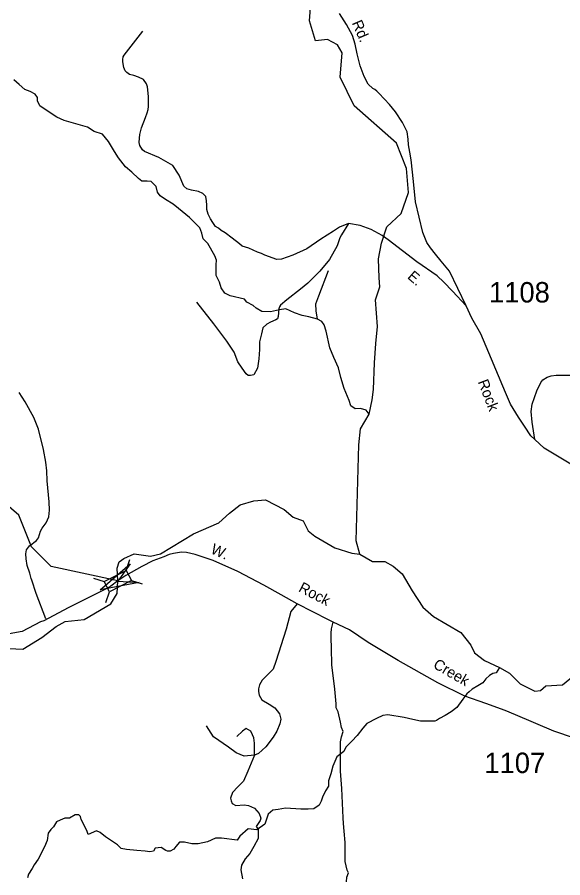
# Model space of a CAD drawing. Extents: x 884530 to 1028605, y 526725 to 653634.
# Drawn here: x 949435 to 952771, y 544735 to 549998 of the extents above; entities that cross this region are included whole.
import ezdxf

# ---------------------------------------------------------------- set-up
doc = ezdxf.new("R2010")
doc.units = 0
for name, color, linetype in [('Exist Hydrographic Creek Single Shore', 7, 'Continuous'), ('Exist Hydrographic Misc Water Feature', 7, 'Continuous'), ('Exist Road Non-System Type 51', 7, 'Continuous'), ('Exist Road Non-System Type 51 Label', 7, 'Continuous'), ('Exist Road Secondary Structure Standard Bridge Attributed CELL', 7, 'Continuous'), ('Exist Road Secondary Structure Standard Bridge CELL', 7, 'Continuous'), ('Exist Road Secondary Type 51 Attributed', 7, 'Continuous'), ('Exist Road Secondary Type 51 Label', 7, 'Continuous'), ('Exist Road Secondary Type 51 Number Label', 7, 'Continuous')]:
    doc.layers.add(name, color=color, linetype=linetype)

msp = doc.modelspace()

# ---------------------------------------------------------------- linework, layer by layer
at = {"layer": 'Exist Hydrographic Creek Single Shore'}
for points in [[(951605.2, 547658.1), (951613.5, 547720.4), (951620.3, 547883.2), (951627.8, 548002.9), (951636.9, 548106), (951624.8, 548269.6), (951652.1, 548348.4), (951647.5, 548402.9), (951644.5, 548519.6), (951661.2, 548616.6), (951694.5, 548715.1), (951782.2, 548796.7), (951826.8, 548926.4), (951814.6, 549072.4), (951753.8, 549226.5), (951494.7, 549455.5), (951409.2, 549630), (951421.4, 549780), (951393, 549828.7), (951332.2, 549861.2), (951259.2, 549853), (951222.8, 549974.7), (951230.9, 550084.2)], [(951270.5, 548151.4), (951217.5, 548165.1), (951176.6, 548172.6), (951129.7, 548189.3), (951076.7, 548215.1), (951038.8, 548207.5), (950984.3, 548195.4), (950929.8, 548198.4), (950896.5, 548218.1), (950876.8, 548234.8), (950838.9, 548256), (950825.3, 548272.6), (950736.7, 548293.1), (950704.9, 548309.8), (950682.2, 548343.1), (950671.6, 548376.4), (950650.4, 548417.3), (950650.4, 548450.7), (950650.4, 548484), (950653.4, 548512.8), (950642.8, 548538.5), (950600.4, 548612.8), (950571.7, 548643.1), (950562.6, 548676.4), (950550.5, 548709.8), (950487.6, 548772.6), (950421, 548828.7), (950387.7, 548854.5), (950342.2, 548883.2), (950308.9, 548904.4), (950292.3, 548928.7), (950284.7, 548962), (950254.4, 548992.3), (950230.2, 548995.4), (950196.9, 548995.4), (950175.7, 549012), (950134.8, 549049.9), (950096.9, 549083.2), (950054.5, 549137.8), (950030.3, 549175.7), (949992.5, 549237.8), (949955.4, 549282.5), (949905.4, 549299.1), (949864.5, 549324.9), (949793.3, 549346.1), (949722.2, 549365.8), (949676.7, 549387), (949610.9, 549428.7), (949573, 549456), (949559.4, 549486.3), (949559.4, 549506), (949544.2, 549527.2), (949513.9, 549543.8), (949480.6, 549556), (949447.3, 549586.3), (949414, 549615)], [(951270.5, 548151.4), (951262.9, 548201.4), (951259.9, 548245.4), (951279.6, 548293.8), (951338.6, 548448.4)], [(951587.7, 547570.4), (951568, 547594.6), (951534.7, 547605.2), (951501.4, 547603.7), (951474.1, 547620.4), (951463.5, 547653.7), (951434.8, 547727.9), (951413.6, 547794.6), (951400, 547853.7), (951371.2, 547915.8), (951347, 547974.9), (951324.2, 548077.9), (951312.1, 548115.8), (951297, 548137), (951270.5, 548151.4)], [(951528.8, 546713.5), (951506.8, 546795.5), (951524.1, 547382.5), (951533.2, 547479.5), (951587.7, 547570.4), (951605.2, 547658.1)], [(950049.2, 546550.4), (950046.7, 546627.4), (950058.7, 546667.5), (950086.1, 546687.8), (950150.7, 546715.5), (950248.8, 546701.5), (950310.8, 546715.5), (950512.8, 546838.6), (950666.8, 546904.6), (950732.8, 546964.7), (950798.8, 547014.7), (950880.8, 547040.7), (950952.8, 547046.7), (951066.8, 546987.7), (951122.8, 546939.6), (951182.8, 546917.6), (951212.8, 546857.6), (951254.8, 546823.6), (951376.8, 546753.5), (951480.8, 546719.5), (951528.8, 546713.5)], [(951528.8, 546713.5), (951606.8, 546669.5), (951682.8, 546669.5), (951732.8, 546641.4), (951788.8, 546593.4), (951848.8, 546489.3), (951914.8, 546389.3), (951980.8, 546333.2), (952146.5, 546234), (952208.6, 546158.3), (952231.3, 546109.8), (952291.8, 546062.8), (952384.2, 546021.9), (952445.8, 545987.3), (952509.5, 545920.5), (952600.7, 545876.5), (952634.1, 545879.5), (952667.4, 545908.3), (952769.3, 545914.1), (952835.3, 545969.5)], [(948007.1, 545686.1), (948382.7, 545888.9), (948502.7, 545925), (948596.7, 545925), (948656.7, 545880.9), (948728.7, 545858.9), (948778.7, 545876.9), (948866.7, 545898.9), (948910.7, 545920.9), (948944.7, 545937), (949036.7, 545931), (949184.7, 546051), (949210.7, 546105.1), (949228.7, 546133.1), (949342.7, 546139.1), (949468.7, 546133.1), (949584.7, 546205.1), (949672.7, 546271.2), (949728.7, 546303.2), (949844.7, 546315.2), (950006.7, 546409.3), (950046.7, 546473.3), (950049.2, 546550.4)], [(952384.2, 546021.9), (952363, 545988.6), (952343.3, 545984), (952322.1, 545971.9), (952300.9, 545950.7), (952281.2, 545926.5), (952251, 545909.8), (952217.6, 545888.6), (952198, 545871.9), (952184.3, 545859.8), (952160.1, 545826.5), (952122.2, 545776.5), (952088.9, 545750.7), (952051.1, 545726.5), (952017.8, 545709.8), (951998.1, 545696.2), (951989, 545693.1), (951901.2, 545693.1), (951854.2, 545703.7), (951801.2, 545715.8), (951701.3, 545732.5), (951671, 545726.5), (951631.6, 545709.8), (951571.8, 545678.7), (951547.6, 545649.9), (951514.3, 545604.5), (951481, 545571.2), (951443.1, 545533.3), (951431, 545507.5), (951388.6, 545474.2), (951364.4, 545416.6), (951352.3, 545371.2), (951338.6, 545328.7), (951338.6, 545295.4), (951318.9, 545266.6), (951302.3, 545228.7), (951293.2, 545204.5), (951281.1, 545178.7), (951247.8, 545157.5), (951214.5, 545154.5), (951169, 545154.5), (951075.9, 545159.8), (951030.5, 545152.2), (950997.2, 545147.7), (950968.4, 545123.4), (950948.8, 545062), (950899.2, 545027.9), (950847.5, 545034.1), (950795.9, 544988.6), (950779.3, 544965.8), (950684.2, 544978.2)], [(950684.2, 544978.2), (950647, 544978.2), (950597.4, 544955.5), (950541.6, 544943.1), (950502.3, 544943.1), (950456.9, 544953.4), (950427.9, 544953.4), (950405.2, 544926.5), (950392.8, 544910), (950370.1, 544897.6), (950353.5, 544897.6), (950343.2, 544901.7), (950314.2, 544920.3), (950279.1, 544916.2), (950268.8, 544897.6), (950246, 544893.4), (950217.1, 544897.6), (950165.4, 544901.7), (950103.4, 544907.9), (950070.3, 544914.1), (950047.6, 544936.9), (949975.3, 544985.5), (949942.2, 545012.4), (949919.4, 545022.7), (949867.8, 545000), (949861.6, 545018.6), (949851.2, 545045.5), (949826.4, 545091), (949822.3, 545109.6), (949812, 545119.9), (949789.2, 545119.9), (949754.1, 545099.3), (949725.1, 545099.3), (949698.3, 545086.8), (949675.5, 545076.5), (949656.9, 545047.5), (949640.4, 545031), (949623.9, 545008.2), (949617.7, 544962.7), (949601.1, 544923.4), (949561.9, 544849), (949539.1, 544813.8), (949526.7, 544791.1), (949504, 544758), (949497.8, 544735.2)]]:
    msp.add_lwpolyline(points, dxfattribs=at)
at = {"layer": 'Exist Hydrographic Misc Water Feature'}
msp.add_lwpolyline([(950049.2, 546550.4), (949642.3, 546637.7), (949521.7, 546758.3), (949445.3, 546953.4), (949307.4, 547067.8), (949069.8, 547184.2), (948964.5, 547271.6), (948848.3, 547283.8), (948603.5, 547200.1), (948396.3, 547240.4), (947939.1, 547272.6), (946800.8, 547856.7)], dxfattribs=at)
at = {"layer": 'Exist Road Non-System Type 51'}
for points in [[(952180.5, 548231.7), (952077.6, 548445.4), (952027, 548505.4), (951992.5, 548548.1), (951961, 548586.3), (951939.8, 548619.6), (951914, 548681.7), (951870.2, 548869.5), (951858.3, 548992.8), (951843.7, 549125.4), (951834.6, 549172.9), (951827.1, 549217.6), (951825.6, 549251.1), (951818.7, 549296.3), (951791.2, 549354.4), (951747.8, 549418.7), (951712.1, 549463.2), (951681.3, 549497), (951646.1, 549532.5), (951633.3, 549544.9), (951620.8, 549555.8), (951610.2, 549562.4), (951581.1, 549587.8), (951555.5, 549636), (951532.4, 549700.1), (951513.3, 549773.4), (951501.4, 549831.9), (951484.5, 549885.6), (951448.1, 549952.5), (951406.3, 550020.5)], [(951461.3, 548736.3), (951404.9, 548713.7), (951368.2, 548689.2), (951291.7, 548640.2), (951206, 548582.1), (951120.2, 548542.4), (951049.9, 548517.9), (951021.4, 548515.8), (950948.9, 548542.4), (950928.2, 548552), (950903, 548560.7), (950851, 548585.2), (950811.2, 548597.4), (950792.9, 548612.7), (950750, 548646.4), (950706.2, 548678.5), (950681.2, 548693.5), (950665.1, 548706.6), (950648, 548717.7), (950630.9, 548741.7), (950616.9, 548764.9), (950602.9, 548794), (950594, 548820.8), (950594, 548848.3), (950593.1, 548875), (950589, 548900.9), (950569.8, 548920.1), (950543.8, 548931), (950500.2, 548939.2), (950472.8, 548948.8), (950453.6, 548965.2), (950425.7, 549031.9), (950386, 549090.1), (950343.1, 549114.6), (950300.2, 549140.1), (950213.7, 549176.5), (950201.3, 549186), (950184.7, 549212.7), (950181.1, 549232.3), (950182.3, 549258.9), (950185.2, 549279.7), (950195.4, 549321.8), (950218.5, 549385.3), (950228.5, 549412.2), (950234.5, 549432.8), (950237.1, 549451.1), (950237.5, 549470.1), (950237.5, 549512.3), (950230.9, 549571.6), (950225, 549590.5), (950207.2, 549616.1), (950175.8, 549630.9), (950147.3, 549640.8), (950120.6, 549648.1), (950105.1, 549659.4), (950095.7, 549670.6), (950086.2, 549690.8), (950080.2, 549725.3), (950080.2, 549739.5), (950083.3, 549754.3), (950089.1, 549766.1), (950202.5, 549912.1)], [(951461.3, 548736.3), (951417.6, 548665.8), (951406.6, 548648), (951391.5, 548600.2), (951343.8, 548515.4), (951284.9, 548444.2), (951212.1, 548371), (951166.1, 548334.3), (951083.5, 548270.1), (951045.3, 548236.6), (951038.8, 548226.9), (951033.6, 548214.4), (951029.9, 548168.1), (951026.5, 548153), (951016.9, 548146.1), (950982.6, 548132.3), (950961.1, 548120.1), (950936.7, 548098.7), (950927.5, 548061.9), (950915.3, 548013), (950915.7, 547965.7), (950912.2, 547909), (950903, 547850.8), (950881.6, 547811), (950861, 547805.9), (950846, 547805.8), (950834.6, 547816.8), (950811.2, 547850.8), (950784.2, 547890), (950762.2, 547948.7), (950716.4, 548016), (950636.8, 548123.1), (950532.8, 548254.7)], [(951702, 548636.3), (951665.7, 548662), (951599.1, 548698.4), (951532.4, 548724.1), (951461.3, 548736.3)], [(952600, 547415.1), (952582.6, 547520.4), (952576.5, 547587), (952582.6, 547631), (952612.9, 547712.8), (952637.1, 547762.8), (952649.2, 547779.5), (952674.9, 547796.1), (952699.2, 547803.7), (952729.5, 547808.2), (952915.7, 547808.2)], [(949610.4, 546317.8), (949550.5, 546473.3), (949523.9, 546555), (949520.5, 546565.1), (949511.2, 546598), (949496.2, 546643.8), (949489.4, 546685), (949487.7, 546715.9), (949490.6, 546740.3), (949509.4, 546764.6), (949553.3, 546797.4), (949565.5, 546813.4), (949576.4, 546853.7), (949587.9, 546872.1), (949611.5, 546905.1), (949627.3, 546941.7), (949632.9, 546982.9), (949629.8, 547033.4), (949617.9, 547162.4), (949614.9, 547223.6), (949608.7, 547275.6), (949595.5, 547354.8), (949565.5, 547478.4), (949536.5, 547549.6), (949484, 547645.1), (949446.8, 547701.7)], [(951147.2, 546410.7), (951108, 546363.1), (951079, 546255.5), (951017, 546057), (951000.5, 546011.5), (950961.2, 545972.2), (950932.3, 545943.2), (950915.7, 545914.2), (950909.5, 545891.5), (950909.5, 545874.9), (950913.7, 545852.2), (950930.2, 545823.2), (950975.7, 545796.3), (951010.8, 545773.6), (951037.7, 545738.4), (951046, 545705.3), (951039.8, 545676.4), (951023.2, 545630.9), (951000.5, 545595.7), (950955, 545536.7), (950909.5, 545495.4), (950884.7, 545485)], [(951420.4, 545281.8), (951410.5, 545387.1), (951410.5, 545524.9), (951410.5, 545565.8), (951416.6, 545596.2), (951427.2, 545629.5), (951418.1, 545653.7), (951410.5, 545687.1), (951396.9, 545749.2), (951384.8, 545774.9), (951384.8, 545799.2), (951377.2, 545888.6), (951358.3, 546036.3), (951356.8, 546139.3), (951353.8, 546201.4), (951353.8, 546230.2), (951356.8, 546257.5), (951365.9, 546298.4)], [(950884.7, 545485), (950822.7, 545478.8), (950773.1, 545499.5), (950727.6, 545534.7), (950634.6, 545596.7), (950591.2, 545665)], [(950884.7, 545485), (950884.7, 545557.4), (950880.6, 545590.5), (950874.4, 545609.1), (950864.1, 545631.9), (950835.1, 545648.4), (950812.4, 545631.9), (950777.3, 545598.8)], [(950884.7, 545485), (950845.5, 545387.8), (950818.6, 545325.8), (950783.5, 545290.6), (950750.4, 545257.5), (950738, 545222.3), (950742.1, 545205.8), (950748.3, 545189.2), (950771.1, 545176.8), (950822.7, 545181), (950849.6, 545176.8), (950884.7, 545160.3), (950913.7, 545127.2), (950924, 545099.3), (950919.9, 545084.8), (950895.1, 545049.6)], [(951447.6, 544710.6), (951450.7, 544739.3), (951459.8, 544765.1), (951452.2, 544781.8), (951439.3, 544834), (951439.3, 544891.6), (951439.3, 544950.7), (951434.8, 545020.4), (951430.2, 545067.4), (951428.7, 545100.7), (951420.4, 545281.8)], [(950895.1, 545049.6), (950907.5, 545033.1), (950907.5, 545010.3), (950907.5, 544975.1), (950880.6, 544925.5), (950857.9, 544884.1), (950828.9, 544851), (950806.2, 544811.7), (950802.1, 544782.8), (950812.4, 544729)]]:
    msp.add_lwpolyline(points, dxfattribs=at)
at = {"layer": 'Exist Road Secondary Structure Standard Bridge Attributed CELL'}
msp.add_lwpolyline([(950180.6, 546541.2), (949941, 546496.3), (950126.1, 546655), (950050.9, 546549)], close=True, dxfattribs=at)
at = {"layer": 'Exist Road Secondary Structure Standard Bridge CELL'}
for p, q in [((950101.2, 546614.8), (950122.6, 546680.4)), ((949900.8, 546567.8), (949966.5, 546546.5)), ((950132.6, 546553.3), (950198.2, 546532)), ((949977.2, 546418), (949998.5, 546483.6))]:
    msp.add_line(p, q, dxfattribs=at)
msp.add_lwpolyline([(949966.5, 546546.5), (950101.1, 546615.1), (950133.1, 546552.2), (949998.5, 546483.6)], close=True, dxfattribs=at)
at = {"layer": 'Exist Road Secondary Type 51 Attributed'}
for points in [[(952830.9, 547258.3), (952657.8, 547362.2), (952600, 547415.1), (952575, 547437), (952537.4, 547496.9), (952500.8, 547551.9), (952451.8, 547631.7), (952420.5, 547702.4), (952317.6, 547946.1), (952269.1, 548061.3), (952214.6, 548158.2), (952180.5, 548231.7), (952097.3, 548322.6), (952044.3, 548377.2), (952001.9, 548415.1), (951878.1, 548502.7), (951702, 548636.3)], [(952841.5, 545588), (952715.4, 545631.3), (952482.5, 545731), (952417.4, 545757.5), (952300.9, 545800.7), (952172.2, 545846.1), (952006.4, 545927.2), (951764.7, 546063), (951580.5, 546173.8), (951465.8, 546251.4), (951365.9, 546298.4), (951337.2, 546312.5), (951147.2, 546410.7), (951048.4, 546464.9), (950943.7, 546524.4), (950784.2, 546608.3), (950632.5, 546675.8), (950522.9, 546712.9), (950470.5, 546723.9), (950438.5, 546727), (950391.2, 546718.4), (950364.8, 546711.3), (950332.2, 546697.1), (950263.3, 546673.7), (950196.6, 546638.4), (950098.4, 546583.7), (950049.2, 546550.4)], [(950049.2, 546550.4), (950006.5, 546518.1), (949979.1, 546503), (949877, 546450.7), (949750.3, 546386.9), (949654.9, 546336.8), (949597.9, 546306.9), (949577.6, 546299.6), (949464.7, 546241.2), (949340.7, 546218.1), (949306.3, 546209.2), (949236.7, 546189.1), (949174.7, 546185.1), (949108, 546208.4), (949020.7, 546207.1), (948980.7, 546195.1), (948932.7, 546169.1), (948826.7, 546093.1), (948780.7, 546052.5), (948716.7, 546000)]]:
    msp.add_lwpolyline(points, dxfattribs=at)

# ---------------------------------------------------------------- texts
at = {"layer": 'Exist Road Non-System Type 51 Label'}
msp.add_text('Rd.', height=65.62, rotation=293.3841, dxfattribs=at).set_placement((951479.5, 549963))
at = {"layer": 'Exist Road Secondary Type 51 Label'}
for s, rotation, p in [('E.', 319.0394, (951816.2, 548404.4)), ('Rock', 290.9982, (952250.2, 547768.3)), ('W.', 336.018, (950612.5, 546721.6)), ('Rock', 332.2231, (951150, 546488.9)), ('Creek', 329.8203, (951973.2, 546022.1))]:
    msp.add_text(s, height=65.62, rotation=rotation, dxfattribs=at).set_placement(p)
at = {"layer": 'Exist Road Secondary Type 51 Number Label'}
for s, p in [('1108', (952319.7, 548253)), ('1107', (952291.4, 545375.4))]:
    msp.add_text(s, height=125, dxfattribs=at).set_placement(p)

doc.saveas('drawing.dxf')
